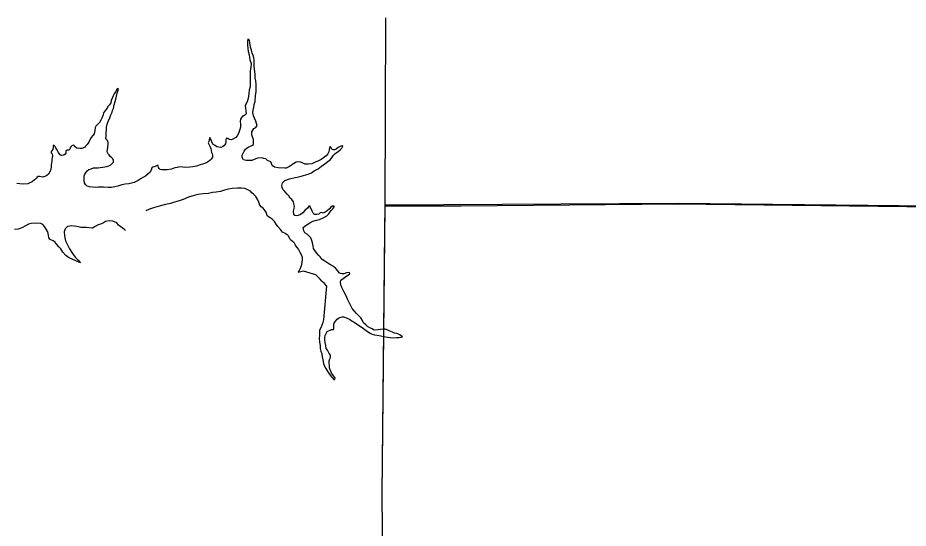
# Model space of a CAD drawing. Extents: x -83719 to 153526, y -11835 to 11446.
# Drawn here: x 8162.6 to 8434.2, y 61 to 216.8 of the extents above; entities that cross this region are included whole.
import ezdxf

# ---------------------------------------------------------------- set-up
doc = ezdxf.new("R2010")
doc.units = 0
for name, color, linetype in [('Level 12', 7, 'Continuous'), ('Level 2', 7, 'Continuous'), ('Level 9', 7, 'Continuous')]:
    doc.layers.add(name, color=color, linetype=linetype)

msp = doc.modelspace()

# ---------------------------------------------------------------- linework, layer by layer
at = {"layer": 'Level 12'}
msp.add_lwpolyline([(8256.02, 124.74), (8255.79, 124.75)], dxfattribs=at)
at = {"layer": 'Level 2'}
for points in [[(8274.7, 216.84), (8274.53, 159.58), (8273.65, 71.44), (8274.38, -16.77), (8274.42, -44.17)], [(8274.55, 159.66), (8274.47, 151.76)], [(8274.53, 159.46), (8297.79, 159.46)], [(8539.36, 157.48), (8450.8, 159.21), (8364.01, 160.14), (8274.55, 159.66)], [(8297.79, 159.46), (8363.87, 160.02), (8451.22, 159.04), (8539.37, 157.24), (8627.95, 156.64), (8627.89, 155.61), (8711.68, 152.8), (8797.53, 149.78)], [(8274.45, 151.77), (8273.65, 71.44), (8274.38, -16.77), (8274.41, -42.4)]]:
    msp.add_lwpolyline(points, dxfattribs=at)
at = {"layer": 'Level 9'}
for points in [[(8236.89, 174.11), (8235.73, 174), (8233.97, 173.31), (8232.91, 173.24), (8232.24, 173.26), (8231.41, 173.52), (8231, 174.15), (8231.03, 174.89), (8231.29, 175.55), (8231.58, 176.16), (8231.98, 176.73), (8232.57, 177.1), (8233.04, 177.41), (8233.57, 177.68), (8234.16, 177.92), (8234.46, 178.19), (8234.49, 178.89), (8234.45, 179.69), (8234.17, 180.45), (8234, 181.15), (8233.93, 181.98), (8234.22, 182.55), (8234.55, 183.02), (8235.14, 183.33), (8235.41, 183.66), (8235.6, 184), (8235.4, 184.56), (8235.16, 185.3), (8234.75, 186.19), (8234.41, 186.89), (8234.3, 187.96), (8234.4, 188.69), (8234.52, 189.52), (8234.71, 190.36), (8234.94, 191.33), (8235.12, 193.1), (8235.28, 194.27), (8235.26, 195.6), (8235.29, 196.63), (8235.15, 197.57), (8235.01, 198.5), (8235, 199.53), (8234.82, 200.43), (8234.81, 201.2), (8234.71, 202.1), (8234.7, 202.97), (8234.69, 204), (8234.58, 204.67), (8234.31, 205.36), (8234.07, 206.06), (8233.83, 206.96), (8233.59, 207.86), (8233.48, 208.62), (8233.31, 209.32), (8233.27, 209.92), (8233.07, 210.19), (8232.74, 210.28), (8232.64, 209.62), (8232.62, 208.61), (8232.73, 207.42), (8232.84, 206.55), (8233.11, 205.55), (8233.22, 204.69), (8233.39, 203.99), (8233.7, 202.89), (8233.65, 201.69), (8233.46, 200.69), (8233.47, 199.52), (8233.44, 198.35), (8233.49, 197.32), (8233.49, 196.48), (8233.47, 195.72), (8233.18, 194.71), (8233.02, 193.71), (8232.9, 192.84), (8232.74, 191.88), (8232.48, 191.14), (8232.09, 190.5), (8231.92, 189.9), (8232, 189.33), (8232.06, 189.27), (8232.1, 188.4), (8232.18, 187.57), (8231.78, 187.1), (8231.45, 186.83), (8231.09, 186.82), (8230.79, 186.39), (8230.5, 185.88), (8230.44, 185.15), (8230.48, 184.35), (8230.45, 183.45), (8230.23, 182.45), (8229.87, 181.54), (8229.45, 180.84), (8229.02, 180.3), (8228.36, 179.86), (8227.76, 179.62), (8227.03, 179.65), (8226.6, 179.98), (8226.13, 180.11), (8226, 179.51)], [(8188.69, 165.15), (8187.79, 165.17), (8187.03, 165.17), (8186.26, 165.06), (8185.33, 165.12), (8184.43, 165.24), (8183.73, 165.43), (8183.23, 165.9), (8182.93, 166.49), (8182.85, 167.16), (8182.78, 167.96), (8182.81, 168.49), (8183.04, 169.06), (8183.4, 169.67), (8183.73, 170.07), (8184.19, 170.51), (8184.95, 170.75), (8185.65, 170.99), (8186.41, 171.06), (8187.04, 171.04), (8187.67, 171.11), (8188.5, 171.22), (8189.13, 171.36), (8189.57, 171.46), (8190.29, 171.67), (8190.92, 171.94), (8191.32, 172.34), (8191.75, 172.81), (8191.74, 173.28), (8191.51, 173.81), (8191.17, 174.21), (8190.77, 174.47), (8190.46, 174.97), (8190.16, 175.33), (8189.82, 175.93), (8189.88, 176.66), (8190.04, 177.37), (8190.17, 178.27), (8190.1, 178.8), (8189.89, 179.37), (8189.46, 179.9), (8189.48, 180.8), (8189.5, 181.76), (8189.63, 182.63), (8189.66, 183.43), (8189.85, 184.37), (8190.14, 185.2), (8190.66, 186.34), (8190.95, 187.21), (8191.31, 188.02), (8191.47, 188.52), (8191.7, 189.19), (8191.99, 190.32), (8192.21, 191.29), (8192.44, 192.03), (8192.63, 192.9), (8192.85, 193.83), (8193.05, 194.47), (8193.24, 195.07), (8193.14, 195.24), (8192.78, 194.93), (8192.35, 194.2), (8191.96, 193.59), (8191.6, 193.05), (8191.37, 192.35), (8191.08, 191.55), (8190.92, 190.85), (8190.49, 190.31), (8190.06, 189.74), (8189.84, 189.24), (8189.28, 188.6), (8188.72, 187.83), (8188.59, 187.19), (8188.3, 186.39), (8187.87, 185.58), (8187.48, 184.88), (8186.89, 184.27), (8186.39, 183.77), (8186.13, 183.37), (8186.01, 182.43), (8185.82, 181.46), (8185.49, 180.92), (8184.96, 180.29), (8184.54, 179.62), (8184.18, 178.85), (8183.72, 178.11), (8183.22, 177.67), (8182.86, 177.2), (8182.13, 176.92), (8181.44, 176.92), (8180.6, 177.08), (8180.1, 177.47), (8179.73, 177.9), (8179.4, 178), (8179.03, 177.8), (8178.67, 177.36), (8178.38, 176.72), (8178.11, 176.45), (8177.62, 176.38), (8177.25, 176.08), (8177.19, 175.51)], [(8226, 179.51), (8226.04, 178.91), (8225.88, 178.34), (8225.39, 177.77), (8224.96, 177.46), (8224.49, 177.26), (8223.86, 177.32), (8223.29, 177.48), (8222.72, 177.81), (8222.19, 178.17), (8221.78, 178.83), (8221.61, 179.4), (8221.34, 179.9), (8221.14, 180.29), (8220.98, 179.63), (8220.82, 179.06), (8220.59, 178.69), (8220.89, 178.09), (8221.2, 177.46), (8221.47, 176.9), (8221.54, 176.3), (8221.65, 175.73), (8221.82, 175.33), (8221.92, 174.87), (8221.93, 174.3), (8221.56, 173.73), (8221.2, 173.33), (8220.71, 172.99), (8220.11, 172.58), (8218.95, 172.17), (8218.16, 171.93), (8217.1, 171.55), (8215.97, 171.34), (8215, 171.27), (8213.81, 171.12), (8212.94, 171.28), (8211.84, 171.3), (8211.18, 171.16), (8210.45, 170.99), (8209.42, 170.68), (8208.1, 170.4), (8207.13, 170.39), (8206.53, 170.45), (8206, 170.55), (8205.66, 170.81), (8205.46, 171.18), (8205.42, 171.54), (8205.29, 171.81), (8204.86, 171.64), (8204.49, 171.47), (8204.13, 171.33), (8203.7, 171.23), (8203.4, 170.99), (8203.27, 170.35), (8202.85, 169.65), (8202.35, 169.18), (8201.53, 168.54), (8200.93, 168.16), (8200.24, 167.76), (8199.31, 167.22), (8198.05, 166.6), (8196.4, 166.19), (8195.3, 166.08), (8194.27, 165.83), (8193.05, 165.39), (8192.15, 165.25), (8191.12, 165.04), (8190.09, 165.03), (8188.69, 165.15)], [(8177.19, 175.51), (8177, 175.18), (8176.57, 174.94), (8175.84, 174.76), (8175.43, 174.96), (8174.93, 175.76), (8174.42, 176.62), (8174.19, 177.12), (8173.95, 177.58), (8173.65, 177.85), (8173.35, 177.81), (8173.32, 177.31), (8173.29, 176.61), (8172.96, 176.24), (8172.77, 176), (8172.77, 175.64), (8173.04, 175.27), (8173.11, 174.74), (8173.08, 174.17), (8172.92, 173.6), (8172.96, 172.97), (8172.77, 172.07), (8172.74, 171.37), (8172.61, 170.63), (8172.32, 169.83), (8171.96, 169.13), (8171.44, 168.65), (8170.81, 168.35), (8170.18, 168.21), (8169.64, 168.27), (8169.18, 168.43), (8168.78, 168.43), (8168.41, 168.09), (8168.22, 167.79), (8167.66, 167.35), (8166.93, 166.81), (8166.24, 166.47), (8165.61, 166.2), (8164.38, 166.02), (8163.15, 166.11), (8162.31, 166.27)], [(8244, 167.21), (8245.49, 167.69), (8247.21, 168.09), (8248.28, 168.27), (8249.73, 168.69), (8251.16, 169.08), (8252.15, 169.46), (8253.01, 170.07), (8254.16, 170.76), (8255.25, 171.54), (8256.24, 172.26), (8257.16, 173), (8257.95, 173.58), (8258.44, 174.29), (8258.73, 174.83), (8259.25, 175.34), (8259.81, 175.71), (8260.31, 176.02), (8260.87, 176.53), (8261.36, 177), (8261.71, 177.61), (8261.71, 177.78), (8261.11, 177.7), (8260.32, 177.26), (8259.7, 176.71), (8259.2, 176.57), (8258.77, 176.5), (8258.47, 176.63), (8258.29, 176.99), (8257.99, 177.46), (8257.69, 177.28), (8257.54, 176.51), (8257.48, 175.88), (8257.16, 175.27), (8256.6, 174.67), (8255.81, 174.09), (8255.15, 173.61), (8254.26, 173.2), (8253.1, 172.71), (8252.21, 172.3), (8251.14, 172.18), (8250.25, 172.14), (8249.51, 172.46), (8248.87, 172.75), (8248.1, 172.87), (8247.44, 172.73), (8246.68, 172.28), (8246.49, 172.21)], [(8244, 170.94), (8242.01, 171.02), (8240.87, 171.28), (8240.17, 171.77), (8239.9, 172.4), (8239.76, 172.83), (8239.26, 173.1), (8238.73, 173.29), (8238.22, 173.82), (8237.62, 173.91), (8236.89, 174.11)], [(8246.49, 172.21), (8246.03, 171.8), (8245.48, 171.4), (8244.84, 171.1), (8244.44, 170.94), (8244, 170.94)], [(8244.05, 163.77), (8243.56, 164.33), (8243.22, 165), (8243.08, 165.69), (8243.28, 166.5), (8244, 167.21)], [(8243.33, 151.36), (8242.67, 152.2), (8241.9, 153.16), (8241.39, 153.86), (8240.89, 154.69), (8240.15, 155.35), (8239.52, 155.81), (8238.78, 156.27), (8238.48, 156.77), (8238.41, 157.3), (8238.04, 157.9), (8237.37, 158.76), (8236.8, 159.16), (8236.43, 159.62), (8236.12, 160.52), (8235.75, 161.28), (8235.21, 162.31), (8234.47, 162.97), (8233.94, 163.4), (8233.53, 163.87), (8232.73, 164.36), (8232.1, 164.66), (8231.8, 164.69), (8230.77, 164.81), (8229.57, 164.87), (8227.98, 164.76), (8226.81, 164.52), (8225.62, 164.21), (8224.36, 163.8), (8223.06, 163.65), (8221.97, 163.48), (8220.71, 163.24), (8219.11, 163.06), (8217.62, 162.91), (8216.32, 162.54), (8214.66, 162.06), (8213.04, 161.41), (8211.78, 160.93), (8210.39, 160.56), (8209.09, 160.18), (8207.63, 159.8), (8206.11, 159.42), (8203.92, 158.87), (8202.69, 158.4), (8201.6, 157.87)], [(8244.05, 163.77), (8243.94, 163.97)], [(8262.81, 139.02), (8262.05, 138.7), (8261.52, 138.66), (8260.99, 138.79), (8260.58, 139.02), (8260.14, 139.54), (8259.56, 140.27), (8258.86, 140.89), (8257.98, 141.41), (8257.14, 141.9), (8256.2, 142.52), (8255.36, 143.08), (8254.75, 143.84), (8254.37, 144.3), (8253.63, 145.09), (8253.19, 145.82), (8252.81, 146.41), (8252.63, 147.18), (8252.42, 148.14), (8252.24, 148.84), (8251.93, 149.63), (8251.42, 150.19), (8250.81, 150.75), (8250.14, 151.21), (8249.83, 151.77), (8249.69, 152.31), (8249.65, 152.81), (8250.17, 153.21), (8250.83, 153.69), (8251.66, 154.24), (8252.58, 154.75), (8253.71, 155.1), (8254.6, 155.28), (8255.89, 155.83), (8256.85, 156.35), (8257.41, 156.99), (8257.8, 157.56), (8258.12, 157.97), (8258.65, 158.51), (8259.07, 159.12), (8259.1, 159.38), (8258.5, 159.34), (8258.01, 159.07), (8257.68, 158.56), (8256.96, 157.92), (8256.37, 157.51), (8255.67, 157.2), (8255.2, 157.39), (8254.8, 157.32), (8254.38, 156.91), (8253.75, 156.84), (8253.08, 156.83), (8252.71, 157.15), (8252.33, 157.85), (8252.16, 158.38), (8251.88, 158.84), (8251.71, 159.31), (8251.34, 159.3), (8250.89, 158.76), (8250.13, 157.98), (8249.51, 157.31), (8248.79, 156.8), (8248.12, 156.52), (8247.63, 156.35), (8247.09, 156.47), (8246.75, 156.9), (8246.64, 157.77), (8246.83, 158.6), (8246.98, 159.24), (8246.77, 160), (8246.66, 160.7), (8246.19, 161.33), (8245.65, 161.79), (8245.2, 162.48), (8244.76, 163.01), (8244.05, 163.77)], [(8195.39, 151.93), (8195.09, 152.2), (8194.36, 152.73), (8193.32, 153.49), (8192.72, 154.25), (8191.58, 154.78), (8190.42, 154.84), (8189.36, 154.63), (8188.69, 154.29), (8187.83, 153.88), (8187.07, 153.68)], [(8187.07, 153.68), (8186.14, 153.1), (8185.32, 152.6), (8183.45, 152.82), (8181.82, 152.8), (8180.52, 153.16), (8178.93, 153.38), (8177.76, 153.11), (8177.04, 152.4), (8176.68, 151.5), (8176.76, 150.23), (8177.07, 148.77), (8177.67, 147.54), (8178.28, 146.27), (8179.29, 144.85), (8180.1, 143.75), (8180.94, 142.86), (8181.67, 142.07), (8180.21, 142.65), (8179.11, 143.15), (8178.04, 143.71), (8177.17, 144.27), (8176.33, 145.29), (8175.66, 146.35), (8175.12, 146.92), (8174.45, 147.65), (8173.84, 148.44), (8173.34, 148.77), (8172.48, 149.2), (8172.07, 149.63), (8171.97, 150.49), (8171.73, 151.49), (8171.22, 152.29), (8170.75, 153.09), (8170.24, 153.75), (8169.61, 154.04), (8168.01, 154.13), (8166.68, 154.09), (8165.82, 153.85), (8164.9, 153.31), (8163.77, 152.67), (8162.64, 152.36), (8161.58, 152.25)], [(8244.18, 151.02), (8243.33, 151.36)], [(8244.18, 151.02), (8244.69, 150.73), (8245.02, 150.33), (8245.2, 149.87), (8245.4, 149.44), (8245.71, 149.18), (8246.25, 148.72), (8246.72, 148.32), (8247.03, 147.73), (8247.3, 147.2), (8247.64, 146.74), (8248.15, 146.14), (8248.63, 145.31), (8249.04, 144.59), (8249.29, 143.76), (8249.33, 143.02), (8249.21, 142.09), (8249, 141.15), (8248.74, 140.34), (8248.39, 139.7), (8248.07, 139.28)], [(8256.76, 134.98), (8256.7, 135.03), (8256.25, 135.6), (8255.59, 136.15), (8255.31, 136.45), (8254.78, 137), (8253.51, 138.35), (8251.73, 138.88), (8249.75, 139.52), (8248.13, 139.07)], [(8259.29, 106.39), (8259.38, 106.96), (8258.91, 107.56), (8258.7, 107.85), (8258.3, 108.38), (8258.05, 108.98), (8257.81, 109.41), (8257.64, 109.94), (8257.6, 110.44), (8257.52, 111.47), (8257.54, 112.14), (8257.7, 112.68), (8257.99, 113.15), (8257.98, 113.45), (8257.94, 113.88), (8257.57, 114.38), (8257.33, 114.77), (8256.99, 115.34), (8256.65, 115.9), (8256.53, 116.8), (8256.35, 117.73), (8256.24, 118.53), (8256.26, 119.26), (8256.29, 119.8), (8256.58, 120.47), (8256.97, 121.04), (8257.36, 121.32), (8257.86, 121.52), (8258.29, 121.63), (8258.59, 121.63), (8258.82, 121.7), (8258.92, 122.01), (8258.94, 122.51), (8258.93, 123.07), (8259.06, 123.58), (8259.51, 124.22), (8259.94, 124.79), (8260.43, 125.13), (8260.83, 125.37), (8261.49, 125.55), (8261.92, 125.55), (8262.49, 125.36), (8263.2, 125.07), (8263.73, 124.81), (8264.57, 124.26), (8265.21, 123.93), (8265.92, 123.44), (8267, 122.72), (8268.04, 122.01), (8268.85, 121.35), (8269.56, 120.83), (8270.03, 120.53), (8270.63, 120.24), (8271.37, 120.05), (8272.23, 119.93), (8273.34, 119.71), (8274.2, 119.59), (8275.31, 119.38), (8276.14, 119.19), (8277.11, 119.1), (8278.04, 119.22), (8278.9, 119.23), (8279.9, 119.41), (8279.06, 120.1), (8278.22, 120.42), (8277.48, 120.58), (8276.85, 120.9), (8275.84, 121.29), (8275.24, 121.54), (8274.67, 121.74), (8274, 121.79), (8273.24, 121.65), (8272.54, 121.57), (8271.64, 121.49), (8271.11, 121.58), (8270.61, 121.84), (8269.9, 122.23), (8269.26, 122.62), (8268.79, 123.02), (8268.05, 123.74), (8267.74, 124.44), (8267.22, 125.2), (8266.51, 125.95), (8265.84, 126.58), (8265.16, 127.37), (8264.58, 128.06), (8264.03, 129.09), (8263.52, 130.08), (8263.11, 130.94), (8262.76, 131.94), (8262, 133.3), (8261.45, 134.52), (8261.07, 135.32), (8260.96, 135.98), (8261.12, 136.75), (8261.78, 137.3), (8262.6, 137.84), (8263.39, 138.32), (8263.85, 138.66), (8263.71, 139.09), (8262.81, 139.02)], [(8256.7, 135.03), (8255.78, 124.63)], [(8255.78, 124.63), (8255.56, 123.79), (8255.27, 122.99), (8254.95, 122.18), (8254.63, 121.48), (8254.58, 120.51), (8254.56, 119.81), (8254.53, 119), (8254.59, 117.8), (8254.8, 116.81), (8254.75, 115.84), (8254.96, 115.11), (8255.28, 114.21), (8255.45, 113.38), (8255.64, 112.41), (8255.82, 111.28), (8256.03, 110.65), (8256.51, 109.79), (8256.82, 109.23), (8257.36, 108.47), (8257.81, 107.74), (8258.25, 107.25), (8258.59, 106.88), (8258.92, 106.45), (8259.29, 106.39)]]:
    msp.add_lwpolyline(points, dxfattribs=at)

doc.saveas('drawing.dxf')
